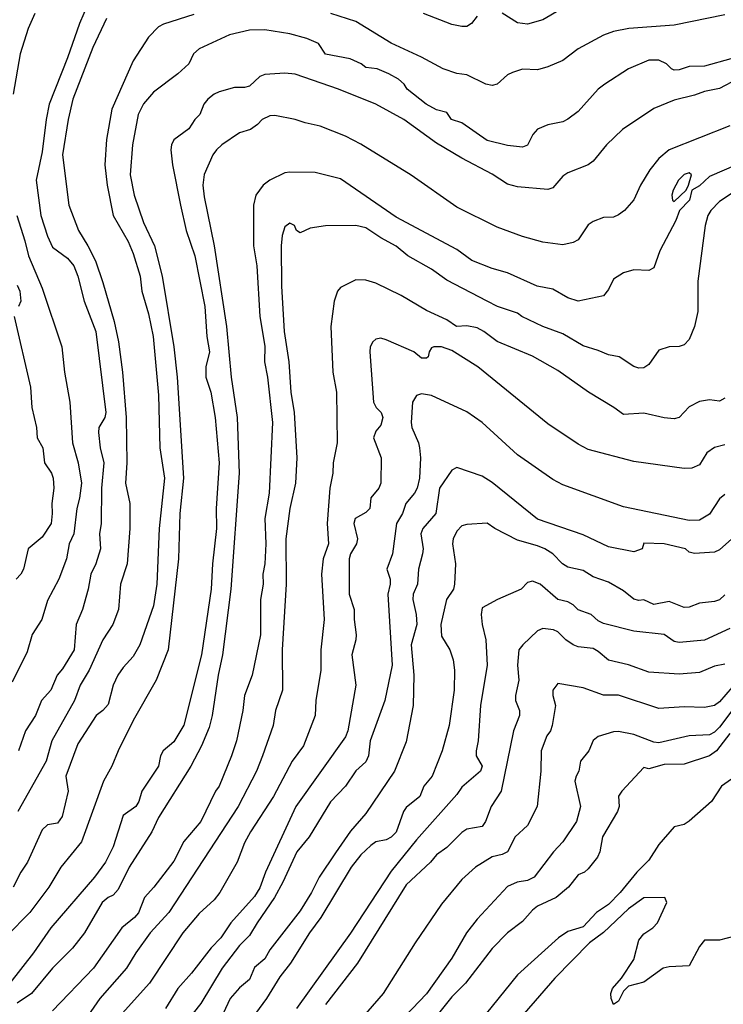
# Model space of a CAD drawing. Header units: metres. Extents: x -46681 to -43747, y -240911 to -237677.
# Tile 820 of 1056: x -44587 to -44517, y -239313 to -239215. Entities that reach past the tile are written whole.
import ezdxf

# ---------------------------------------------------------------- set-up
doc = ezdxf.new("R2010")
doc.units = ezdxf.units.M
doc.layers.add('CONTOUR_INDEX', color=1, linetype='Continuous')
doc.layers.add('CONTOUR_INTER', color=3, linetype='Continuous')

msp = doc.modelspace()

# ---------------------------------------------------------------- linework, layer by layer
at = {"layer": 'CONTOUR_INDEX'}
for points, elevation in [([(-44531.595, -239213.073), (-44535.095, -239215.153), (-44536.595, -239215.597), (-44537.595, -239215.445), (-44539.095, -239214.495)], 105), ([(-44541.595, -239214.787), (-44542.151, -239215.52), (-44542.595, -239215.813), (-44543.095, -239215.839), (-44544.095, -239215.64), (-44546.894, -239214.52)], 105), ([(-44578.231, -239215.02), (-44579.595, -239217.909), (-44581.59, -239223.02), (-44582.055, -239225.02), (-44582.616, -239228.52), (-44581.966, -239233.52), (-44581.031, -239236.02), (-44580.083, -239237.52), (-44579.328, -239239.02), (-44578.595, -239241.16), (-44577.484, -239245.02), (-44577.057, -239247.02), (-44576.68, -239250.02), (-44576.304, -239254.52), (-44576.224, -239259.02), (-44576.382, -239261.02), (-44575.928, -239263.02), (-44575.932, -239265.52), (-44576.216, -239269.02), (-44576.856, -239271.02), (-44577.05, -239273.52), (-44577.627, -239275.02), (-44578.601, -239276.52), (-44579.972, -239279.52), (-44580.867, -239281.02), (-44581.421, -239282.52), (-44583.64, -239286.52), (-44584.221, -239288.52), (-44587.016, -239293.52)], 105), ([(-44515.935, -239229.52), (-44518.595, -239230.674), (-44519.595, -239231.583), (-44520.357, -239232.02), (-44520.589, -239233.02), (-44521.58, -239234.02), (-44521.928, -239235.02), (-44523.494, -239238.02), (-44524.095, -239239.719), (-44524.595, -239239.978), (-44526.095, -239239.893), (-44527.095, -239240.211), (-44528.095, -239240.816), (-44528.595, -239241.854), (-44529.095, -239242.481), (-44531.595, -239243.01), (-44532.595, -239242.69), (-44534.095, -239241.825), (-44535.642, -239241.52), (-44538.595, -239240.208), (-44540.095, -239239.776), (-44542.095, -239238.986), (-44543.595, -239237.91), (-44549.595, -239234.694), (-44555.095, -239230.902), (-44557.595, -239230.264), (-44560.095, -239230.231), (-44560.595, -239230.322), (-44562.098, -239231.02), (-44562.751, -239231.52), (-44563.472, -239232.52), (-44563.715, -239233.52), (-44563.703, -239237.52), (-44563.366, -239239.52), (-44563.063, -239244.52), (-44562.595, -239247.469), (-44562.624, -239249.02), (-44562.321, -239250.52), (-44561.828, -239255.02), (-44562.145, -239262.02), (-44562.581, -239264.52), (-44562.487, -239267.02), (-44562.596, -239269.02), (-44562.784, -239270.02), (-44562.759, -239271.02), (-44563.018, -239272.52), (-44563.004, -239276.02), (-44563.843, -239280.02), (-44564.594, -239282.02), (-44564.758, -239283.52), (-44565.395, -239286.52), (-44565.867, -239288.02), (-44567.095, -239291.004), (-44567.474, -239291.52), (-44568.907, -239294.52), (-44570.595, -239296.471), (-44571.595, -239298.433), (-44573.572, -239301.02), (-44574.49, -239302.02), (-44575.095, -239303.56), (-44575.479, -239304.02), (-44576.722, -239305.02), (-44579.521, -239309.02), (-44583.595, -239313.255)], 100), ([(-44521.095, -239230.456), (-44521.651, -239231.02), (-44522.188, -239232.02), (-44522.329, -239232.52), (-44522.248, -239233.02), (-44522.095, -239233.129), (-44520.897, -239232.02), (-44520.684, -239231.52), (-44520.38, -239230.52), (-44520.595, -239230.294), (-44521.095, -239230.456)], 100), ([(-44516.095, -239266.264), (-44517.595, -239267.622), (-44518.095, -239267.838), (-44520.095, -239267.985), (-44520.595, -239267.857), (-44520.981, -239267.52), (-44523.095, -239267.018), (-44525.095, -239266.97), (-44525.261, -239267.52), (-44526.095, -239267.803), (-44528.595, -239267.314), (-44531.095, -239266.122), (-44535.595, -239264.576), (-44540.095, -239260.966), (-44541.095, -239260.336), (-44543.595, -239259.469), (-44544.095, -239259.728), (-44545.301, -239261.52), (-44545.68, -239264.02), (-44546.945, -239265.52), (-44547.162, -239266.02), (-44546.927, -239267.52), (-44546.978, -239268.02), (-44547.385, -239269.52), (-44547.492, -239271.02), (-44547.906, -239272.02), (-44547.931, -239272.52), (-44547.622, -239274.02), (-44547.551, -239275.02), (-44548.1, -239277.02), (-44547.848, -239280.02), (-44547.923, -239283.02), (-44548.595, -239286.63), (-44549.755, -239289.52), (-44552.595, -239293.723), (-44554.095, -239295.476), (-44555.595, -239297.616), (-44557.207, -239300.02), (-44557.952, -239301.52), (-44559.095, -239303.358), (-44562.095, -239307.223), (-44562.595, -239308.09), (-44563.595, -239308.969), (-44564.095, -239310.128), (-44565.095, -239310.965), (-44566.021, -239312.02), (-44566.931, -239314.02)], 95), ([(-44516.095, -239283.166), (-44517.595, -239285.18), (-44518.095, -239285.67), (-44518.595, -239285.93), (-44520.595, -239286.023), (-44523.595, -239286.714), (-44524.095, -239286.64), (-44526.095, -239285.903), (-44527.595, -239285.586), (-44528.095, -239285.622), (-44529.595, -239286.082), (-44530.095, -239286.505), (-44530.537, -239287.52), (-44531.368, -239288.52), (-44531.517, -239289.52), (-44531.8, -239290.02), (-44531.915, -239290.52), (-44531.359, -239293.02), (-44531.746, -239294.52), (-44533.095, -239296.521), (-44534.028, -239297.52), (-44535.934, -239300.02), (-44536.595, -239300.347), (-44537.625, -239300.52), (-44538.595, -239300.945), (-44541.595, -239304.166), (-44542.619, -239305.52), (-44544.079, -239308.02), (-44546.595, -239311.569), (-44549.435, -239314.52)], 90)]:
    msp.add_lwpolyline(points, dxfattribs=dict(at, elevation=elevation))
at = {"layer": 'CONTOUR_INTER'}
for points, elevation in [([(-44579.616, -239212.52), (-44580.932, -239215.52), (-44582.095, -239218.923), (-44583.911, -239223.52), (-44584.229, -239225.02), (-44584.595, -239228.231), (-44585.21, -239231.02), (-44584.753, -239234.52), (-44584.095, -239236.588), (-44583.595, -239237.66), (-44582.095, -239238.738), (-44581.493, -239239.52), (-44581.079, -239240.52), (-44580.448, -239243.02), (-44579.303, -239246.02), (-44578.305, -239254.02), (-44578.406, -239254.52), (-44579.009, -239255.52), (-44579.029, -239256.02), (-44578.862, -239257.52), (-44578.511, -239259.02), (-44578.747, -239261.52), (-44578.769, -239265.02), (-44578.932, -239266.02), (-44578.827, -239267.52), (-44579.306, -239269.02), (-44579.788, -239270.02), (-44580.052, -239271.52), (-44580.609, -239273.52), (-44581.245, -239275.02), (-44581.46, -239277.52), (-44582.595, -239279.393), (-44583.138, -239280.02), (-44583.749, -239281.52), (-44584.693, -239282.52), (-44585.281, -239284.02), (-44586.262, -239285.52), (-44586.956, -239287.52)], 106), ([(-44569.595, -239214.626), (-44572.595, -239215.592), (-44573.095, -239215.861), (-44574.095, -239216.874), (-44575.595, -239219.237), (-44577.729, -239224.02), (-44578.246, -239227.02), (-44578.409, -239229.52), (-44578.175, -239231.52), (-44577.58, -239234.52), (-44576.095, -239237.111), (-44575.595, -239238.278), (-44574.933, -239240.52), (-44574.763, -239242.02), (-44574.095, -239244.269), (-44573.637, -239246.52), (-44573.095, -239252.323), (-44572.985, -239257.52), (-44572.523, -239260.52), (-44573.035, -239265.52), (-44573.271, -239271.02), (-44573.595, -239273.157), (-44574.944, -239277.02), (-44575.595, -239278.19), (-44576.595, -239279.252), (-44577.137, -239280.02), (-44577.588, -239281.02), (-44578.095, -239282.93), (-44578.595, -239283.506), (-44579.282, -239284.02), (-44581.095, -239286.818), (-44582.257, -239290.02), (-44582.023, -239291.52), (-44582.639, -239294.02), (-44583.095, -239294.659), (-44584.095, -239294.821), (-44584.595, -239295.332), (-44586.058, -239298.52), (-44586.729, -239299.52), (-44587.479, -239301.02)], 104), ([(-44585.346, -239214.52), (-44585.983, -239216.02), (-44586.795, -239218.52), (-44587.471, -239222.52)], 107), ([(-44517.095, -239214.664), (-44522.095, -239215.702), (-44526.578, -239216.02), (-44528.095, -239216.32), (-44529.095, -239216.682), (-44531.587, -239218.02), (-44533.095, -239219.182), (-44534.595, -239219.83), (-44535.595, -239220.098), (-44537.095, -239220.033), (-44538.095, -239220.367), (-44538.595, -239220.609), (-44539.595, -239221.545), (-44540.095, -239221.669), (-44540.707, -239221.52), (-44542.595, -239220.619), (-44543.595, -239220.471), (-44544.942, -239220.02), (-44547.095, -239218.844), (-44550.095, -239217.474), (-44553.595, -239215.332), (-44556.054, -239214.52)], 104), ([(-44516.485, -239219.02), (-44519.095, -239219.759), (-44520.595, -239219.789), (-44521.595, -239220.101), (-44522.095, -239220.129), (-44522.363, -239220.02), (-44522.835, -239219.52), (-44523.595, -239219.142), (-44524.595, -239219.154), (-44526.595, -239220.004), (-44528.941, -239221.52), (-44529.595, -239222.041), (-44531.595, -239224.22), (-44532.595, -239225.006), (-44533.095, -239225.257), (-44534.595, -239225.554), (-44535.595, -239225.992), (-44536.064, -239226.52), (-44536.595, -239227.567), (-44537.095, -239227.78), (-44538.595, -239227.606), (-44540.595, -239227.103), (-44543.095, -239225.348), (-44544.128, -239225.02), (-44544.595, -239224.348), (-44545.595, -239224.072), (-44546.637, -239223.52), (-44548.491, -239222.02), (-44548.801, -239221.52), (-44549.355, -239221.02), (-44550.306, -239220.52), (-44551.475, -239220.02), (-44552.595, -239219.896), (-44553.054, -239219.52), (-44554.151, -239219.02), (-44556.595, -239218.549), (-44557.278, -239217.52), (-44558.427, -239217.02), (-44560.095, -239216.539), (-44562.595, -239216.16), (-44564.095, -239216.198), (-44566.095, -239216.653), (-44569.095, -239218.017), (-44569.625, -239218.52), (-44570.095, -239219.531), (-44571.184, -239220.52), (-44573.595, -239222.337), (-44574.595, -239223.47), (-44575.099, -239224.52), (-44575.678, -239227.52), (-44575.91, -239230.52), (-44575.494, -239232.52), (-44574.595, -239235.221), (-44573.515, -239237.52), (-44572.754, -239240.52), (-44571.591, -239247.52), (-44571.259, -239250.52), (-44570.637, -239260.52), (-44571, -239264.02), (-44571.11, -239268.52), (-44572.153, -239277.52), (-44573.322, -239280.52), (-44575.595, -239284.519), (-44577.095, -239287.527), (-44577.706, -239289.02), (-44578.545, -239290.52), (-44580.73, -239296.52), (-44582.771, -239299.02), (-44583.958, -239301.02), (-44585.836, -239303.52), (-44588.095, -239305.817)], 103), ([(-44515.848, -239221.02), (-44517.595, -239221.967), (-44519.095, -239222.257), (-44520.095, -239222.635), (-44522.095, -239223.11), (-44524.095, -239223.925), (-44527.19, -239226.02), (-44528.792, -239227.52), (-44530.095, -239229.152), (-44530.595, -239229.529), (-44532.595, -239230.29), (-44533.095, -239230.621), (-44534.095, -239231.783), (-44534.595, -239231.958), (-44537.595, -239231.693), (-44538.595, -239231.418), (-44540.095, -239230.45), (-44543.095, -239228.859), (-44545.595, -239227.354), (-44548.839, -239225.02), (-44551.59, -239223.52), (-44555.303, -239222.02), (-44559.595, -239220.541), (-44560.595, -239220.438), (-44562.595, -239220.576), (-44563.095, -239220.78), (-44564.095, -239221.712), (-44564.595, -239221.86), (-44565.595, -239221.872), (-44567.095, -239222.299), (-44567.595, -239222.504), (-44568.224, -239223.02), (-44568.614, -239223.52), (-44569.02, -239224.52), (-44569.509, -239225.02), (-44570.095, -239225.95), (-44571.595, -239227.03), (-44571.828, -239227.52), (-44571.877, -239228.02), (-44571.72, -239229.52), (-44570.933, -239233.52), (-44570.358, -239236.02), (-44569.523, -239238.52), (-44568.53, -239243.52), (-44568.324, -239246.52), (-44568.048, -239248.02), (-44568.405, -239249.52), (-44568.405, -239250.52), (-44567.93, -239252.02), (-44567.51, -239254.52), (-44567.102, -239259.02), (-44567.41, -239263.52), (-44567.36, -239265.52), (-44567.769, -239269.02), (-44567.903, -239271.52), (-44568.838, -239278.02), (-44570.595, -239284.965), (-44571.595, -239286.621), (-44572.627, -239287.52), (-44572.899, -239288.02), (-44573.118, -239289.02), (-44574.74, -239291.52), (-44575.049, -239292.52), (-44575.343, -239293.02), (-44576.595, -239293.915), (-44577.596, -239297.02), (-44578.345, -239298.52), (-44579.432, -239300.02), (-44583.748, -239305.02), (-44585.476, -239307.52), (-44587.823, -239310.52)], 102), ([(-44516.595, -239225.647), (-44522.595, -239228.043), (-44523.595, -239228.9), (-44524.502, -239230.02), (-44525.427, -239231.52), (-44526.095, -239232.975), (-44526.99, -239234.02), (-44527.595, -239234.477), (-44528.095, -239234.682), (-44529.095, -239234.733), (-44530.095, -239235.125), (-44530.595, -239235.456), (-44531.595, -239236.952), (-44532.095, -239237.211), (-44533.095, -239237.425), (-44535.095, -239237.153), (-44537.095, -239236.594), (-44539.595, -239235.682), (-44543.595, -239233.688), (-44548.095, -239230.539), (-44553.095, -239227.485), (-44554.595, -239226.683), (-44557.095, -239225.683), (-44558.595, -239225.373), (-44559.595, -239225.028), (-44561.595, -239224.631), (-44562.095, -239224.668), (-44562.862, -239225.02), (-44563.296, -239225.52), (-44563.998, -239226.02), (-44565.095, -239226.356), (-44566.828, -239227.52), (-44567.352, -239228.02), (-44567.725, -239228.52), (-44568.595, -239230.477), (-44568.71, -239231.52), (-44568.595, -239232.666), (-44567.595, -239237.541), (-44566.375, -239245.52), (-44565.921, -239250.52), (-44565.334, -239254.52), (-44565.118, -239260.02), (-44565.953, -239271.52), (-44566.786, -239278.02), (-44567.207, -239280.02), (-44567.782, -239284.02), (-44568.095, -239285.199), (-44568.847, -239287.02), (-44569.892, -239289.02), (-44573.095, -239294.125), (-44573.751, -239295.52), (-44576.005, -239299.02), (-44577.095, -239301.243), (-44577.595, -239301.785), (-44578.097, -239302.02), (-44578.688, -239302.52), (-44580.421, -239305.52), (-44581.595, -239307.04), (-44583.595, -239309.017), (-44585.65, -239311.52), (-44587.095, -239312.486)], 101), ([(-44515.095, -239231.507), (-44517.595, -239233.151), (-44518.478, -239234.02), (-44518.768, -239234.52), (-44519.027, -239235.52), (-44519.761, -239241.02), (-44519.743, -239244.02), (-44520.072, -239245.52), (-44520.595, -239246.787), (-44521.095, -239247.343), (-44521.595, -239247.5), (-44522.595, -239247.543), (-44523.595, -239247.873), (-44524.595, -239249.267), (-44525.095, -239249.596), (-44525.595, -239249.651), (-44526.095, -239249.479), (-44527.54, -239248.52), (-44528.595, -239248.322), (-44529.595, -239247.875), (-44531.095, -239247.418), (-44533.095, -239246.23), (-44535.095, -239245.52), (-44537.169, -239244.52), (-44537.595, -239244.202), (-44539.57, -239243.52), (-44540.595, -239243.011), (-44544.595, -239240.923), (-44546.095, -239239.849), (-44548.424, -239238.52), (-44549.595, -239237.571), (-44551.095, -239236.754), (-44552.595, -239235.74), (-44553.595, -239235.531), (-44556.595, -239235.563), (-44558.095, -239235.773), (-44559.095, -239236.249), (-44559.457, -239236.02), (-44559.658, -239235.52), (-44560.095, -239235.295), (-44560.595, -239235.663), (-44560.859, -239236.52), (-44560.968, -239237.52), (-44560.935, -239241.52), (-44560.685, -239246.02), (-44560.206, -239249.02), (-44560.015, -239252.02), (-44559.691, -239254.02), (-44559.418, -239258.52), (-44559.539, -239261.02), (-44560.104, -239263.52), (-44560.493, -239266.52), (-44560.465, -239271.02), (-44560.871, -239277.52), (-44560.823, -239281.52), (-44561.514, -239283.52), (-44561.755, -239285.02), (-44562.821, -239288.02), (-44563.419, -239289.52), (-44565.233, -239293.02), (-44572.077, -239303.52), (-44573.934, -239305.52), (-44575.357, -239307.52), (-44576.256, -239309.02), (-44578.912, -239312.02), (-44580.983, -239315.02)], 99), ([(-44587.125, -239234.52), (-44586.317, -239237.02), (-44585.975, -239238.52), (-44584.595, -239241.732), (-44582.666, -239247.52), (-44582.412, -239250.02), (-44581.861, -239253.02), (-44581.607, -239257.02), (-44581.044, -239259.02), (-44580.706, -239261.02), (-44580.916, -239262.52), (-44581.197, -239263.52), (-44581.467, -239266.02), (-44581.928, -239267.02), (-44582.217, -239268.52), (-44582.949, -239270.52), (-44584.095, -239272.629), (-44584.631, -239274.52), (-44585.595, -239275.994), (-44586.095, -239277.705), (-44587.595, -239280.721)], 107), ([(-44517.095, -239252.606), (-44517.595, -239252.899), (-44518.595, -239252.771), (-44519.595, -239252.935), (-44520.595, -239253.47), (-44521.595, -239254.507), (-44522.095, -239254.649), (-44523.095, -239254.558), (-44525.095, -239254.09), (-44527.095, -239254.239), (-44528.071, -239253.52), (-44530.568, -239252.02), (-44533.595, -239249.878), (-44536.095, -239248.45), (-44539.595, -239247), (-44540.908, -239246.02), (-44541.595, -239245.661), (-44542.595, -239245.439), (-44543.639, -239245.52), (-44544.595, -239244.87), (-44546.595, -239243.93), (-44549.095, -239242.451), (-44551.595, -239241.227), (-44552.595, -239240.917), (-44553.595, -239240.892), (-44555.095, -239241.652), (-44555.39, -239242.02), (-44555.721, -239243.02), (-44556.058, -239245.52), (-44555.85, -239250.02), (-44555.48, -239252.02), (-44555.438, -239257.02), (-44555.833, -239259.02), (-44555.87, -239260.02), (-44556.143, -239261.52), (-44556.402, -239265.02), (-44556.298, -239267.02), (-44556.823, -239268.52), (-44556.98, -239270.02), (-44556.711, -239274.52), (-44557.04, -239277.52), (-44557.053, -239279.52), (-44557.544, -239282.52), (-44557.613, -239284.02), (-44558.771, -239287.02), (-44559.882, -239288.52), (-44561.715, -239292.02), (-44564.009, -239295.52), (-44564.595, -239296.616), (-44565.333, -239298.52), (-44567.021, -239301.52), (-44567.595, -239302.258), (-44569.095, -239303.627), (-44570.691, -239305.52), (-44573.997, -239310.52), (-44577.595, -239314.508)], 98), ([(-44587.095, -239241.411), (-44586.807, -239242.02), (-44586.736, -239243.02), (-44586.96, -239243.52)], 108), ([(-44587.397, -239244.52), (-44585.771, -239251.52), (-44585.619, -239253.52), (-44585.179, -239255.52), (-44585.112, -239256.52), (-44584.545, -239257.52), (-44584.395, -239259.02), (-44583.69, -239260.02), (-44583.534, -239260.52), (-44583.442, -239261.52), (-44583.661, -239263.02), (-44583.608, -239264.02), (-44583.718, -239265.02), (-44584.595, -239266.363), (-44585.99, -239267.52), (-44586.462, -239269.52), (-44586.727, -239270.02), (-44587.194, -239270.52)], 108), ([(-44517.095, -239257.24), (-44518.095, -239257.478), (-44518.856, -239258.02), (-44519.595, -239259.202), (-44520.349, -239259.52), (-44521.095, -239259.566), (-44526.095, -239258.886), (-44530.595, -239257.68), (-44531.595, -239257.153), (-44534.595, -239255.144), (-44541.515, -239249.52), (-44544.095, -239247.879), (-44545.095, -239247.53), (-44545.871, -239247.52), (-44546.095, -239247.633), (-44546.332, -239248.02), (-44546.433, -239248.52), (-44546.595, -239248.653), (-44547.095, -239248.649), (-44547.844, -239248.02), (-44550.595, -239246.838), (-44551.095, -239246.677), (-44551.595, -239246.784), (-44551.902, -239247.02), (-44552.152, -239247.52), (-44552.194, -239248.02), (-44551.832, -239253.02), (-44551.569, -239253.52), (-44551.082, -239254.02), (-44550.921, -239254.52), (-44551.095, -239255.295), (-44551.595, -239255.885), (-44551.843, -239256.52), (-44551.064, -239258.52), (-44551.114, -239261.02), (-44551.319, -239261.52), (-44552.095, -239262.478), (-44552.188, -239263.52), (-44552.595, -239263.921), (-44553.639, -239264.52), (-44553.789, -239265.02), (-44553.431, -239266.52), (-44553.519, -239267.02), (-44554.109, -239268.02), (-44554.255, -239268.52), (-44554.247, -239272.02), (-44553.748, -239273.52), (-44553.763, -239274.52), (-44553.557, -239276.02), (-44553.571, -239276.52), (-44553.994, -239278.02), (-44553.581, -239281.02), (-44554.359, -239285.52), (-44554.595, -239286.129), (-44559.534, -239293.02), (-44562.519, -239299.52), (-44563.095, -239301.076), (-44563.595, -239301.927), (-44565.942, -239304.52), (-44566.933, -239306.02), (-44567.907, -239307.02), (-44569.834, -239309.52), (-44571.195, -239311.02), (-44572.403, -239313.02)], 97), ([(-44517.095, -239262.133), (-44517.595, -239262.582), (-44518.595, -239264.104), (-44519.595, -239264.673), (-44520.595, -239264.709), (-44527.095, -239263.357), (-44533.095, -239261.194), (-44534.095, -239260.667), (-44537.595, -239258.209), (-44541.095, -239255.031), (-44542.595, -239253.969), (-44546.095, -239252.352), (-44547.095, -239252.18), (-44547.595, -239252.344), (-44547.984, -239253.02), (-44548.108, -239255.02), (-44548.039, -239255.52), (-44547.379, -239257.02), (-44547.29, -239257.52), (-44547.194, -239258.52), (-44547.287, -239260.52), (-44547.502, -239261.52), (-44547.773, -239262.02), (-44548.625, -239263.02), (-44548.956, -239264.02), (-44549.566, -239265.02), (-44549.96, -239268.02), (-44550.517, -239269.52), (-44550.184, -239270.52), (-44550.177, -239271.02), (-44550.415, -239272.02), (-44549.998, -239279.02), (-44550.711, -239282.52), (-44552.154, -239286.52), (-44552.333, -239288.02), (-44552.595, -239288.607), (-44553.595, -239289.48), (-44554.594, -239291.02), (-44556.095, -239292.564), (-44558.194, -239296.02), (-44559.433, -239297.52), (-44560.789, -239300.52), (-44561.619, -239302.02), (-44563.352, -239304.52), (-44564.095, -239305.802), (-44565.095, -239306.772), (-44566.82, -239309.02), (-44568.913, -239312.52), (-44572.095, -239316.522)], 96), ([(-44517.095, -239272.075), (-44517.595, -239272.555), (-44518.095, -239272.742), (-44519.595, -239272.881), (-44520.595, -239273.302), (-44521.095, -239273.314), (-44522.595, -239272.733), (-44524.095, -239273.023), (-44525.095, -239272.574), (-44525.595, -239272.635), (-44526.095, -239272.511), (-44527.095, -239271.69), (-44528.595, -239270.823), (-44530.095, -239270.282), (-44531.095, -239269.662), (-44532.595, -239269.349), (-44533.141, -239269.02), (-44534.088, -239268.02), (-44534.896, -239267.52), (-44535.595, -239267.209), (-44537.595, -239266.666), (-44539.843, -239265.52), (-44540.595, -239264.982), (-44542.595, -239265.103), (-44543.095, -239265.246), (-44543.595, -239265.757), (-44543.963, -239266.52), (-44544.015, -239267.02), (-44543.722, -239269.02), (-44543.831, -239271.02), (-44543.919, -239271.52), (-44544.601, -239272.52), (-44545.167, -239275.02), (-44545.095, -239276.15), (-44544.285, -239277.52), (-44543.965, -239278.52), (-44543.836, -239279.52), (-44543.853, -239281.52), (-44544.339, -239285.02), (-44545.044, -239287.52), (-44546.016, -239290.02), (-44546.85, -239291.02), (-44547.245, -239292.02), (-44548.595, -239293.119), (-44548.881, -239293.52), (-44549.595, -239295.557), (-44550.095, -239296.061), (-44550.595, -239296.319), (-44551.595, -239296.523), (-44552.095, -239296.869), (-44553.095, -239297.789), (-44554.031, -239299.02), (-44557.058, -239304.02), (-44558.181, -239305.52), (-44560.038, -239308.52), (-44561.095, -239309.889), (-44562.434, -239312.02), (-44564.595, -239314.99)], 94), ([(-44516.595, -239275.406), (-44519.095, -239276.568), (-44521.595, -239276.803), (-44522.095, -239276.694), (-44523.095, -239276.006), (-44526.095, -239275.659), (-44529.095, -239274.895), (-44529.595, -239274.637), (-44530.296, -239274.02), (-44531.595, -239273.555), (-44532.095, -239273.049), (-44532.595, -239272.754), (-44533.598, -239272.52), (-44535.332, -239271.02), (-44536.095, -239270.709), (-44536.595, -239270.858), (-44537.215, -239271.52), (-44539.573, -239272.52), (-44541.095, -239273.358), (-44541.199, -239274.02), (-44541.1, -239275.02), (-44540.738, -239276.52), (-44540.603, -239279.02), (-44541.249, -239283.02), (-44541.483, -239286.52), (-44541.694, -239287.52), (-44541.674, -239288.02), (-44541.094, -239289.02), (-44541.241, -239289.52), (-44543.095, -239291.096), (-44543.595, -239291.835), (-44547.595, -239296.31), (-44550.095, -239299.428), (-44554.095, -239305.571), (-44559.463, -239313.02)], 93), ([(-44517.095, -239278.94), (-44518.095, -239279.146), (-44519.595, -239279.769), (-44521.595, -239279.926), (-44524.595, -239279.716), (-44526.595, -239278.991), (-44528.595, -239278.54), (-44529.595, -239277.674), (-44530.095, -239277.393), (-44531.595, -239277.208), (-44532.095, -239277.027), (-44532.807, -239276.52), (-44533.595, -239275.732), (-44534.018, -239275.52), (-44535.095, -239275.418), (-44535.595, -239275.627), (-44537.067, -239277.02), (-44537.442, -239277.52), (-44537.589, -239279.02), (-44537.446, -239280.52), (-44537.787, -239282.02), (-44537.785, -239282.52), (-44537.382, -239283.52), (-44537.377, -239284.02), (-44537.99, -239285.52), (-44539.193, -239291.52), (-44540.196, -239293.02), (-44540.739, -239294.52), (-44541.095, -239295.007), (-44542.595, -239295.262), (-44543.095, -239295.603), (-44544.595, -239297.091), (-44545.595, -239297.797), (-44546.186, -239298.52), (-44548.595, -239300.788), (-44553.417, -239308.52), (-44556.595, -239312.614)], 92), ([(-44515.095, -239279.743), (-44517.595, -239282.661), (-44518.095, -239283.027), (-44519.095, -239283.22), (-44521.095, -239283.158), (-44523.595, -239283.325), (-44527.595, -239281.996), (-44529.095, -239282.019), (-44531.095, -239281.27), (-44533.595, -239280.855), (-44534.092, -239281.52), (-44534.091, -239282.02), (-44533.817, -239283.02), (-44534.149, -239285.02), (-44534.314, -239285.52), (-44534.693, -239286.02), (-44535.234, -239287.52), (-44535.27, -239289.52), (-44535.653, -239293.02), (-44536.595, -239294.89), (-44537.835, -239296.02), (-44538.585, -239297.52), (-44539.095, -239297.784), (-44540.095, -239298.018), (-44541.728, -239299.02), (-44543.095, -239300.25), (-44545.095, -239302.69), (-44547.705, -239306.52), (-44550.88, -239311.52), (-44553.92, -239315.02)], 91), ([(-44516.595, -239285.796), (-44517.896, -239287.52), (-44518.595, -239288.004), (-44521.095, -239288.823), (-44523.095, -239288.867), (-44524.595, -239289.289), (-44525.095, -239289.161), (-44527.278, -239291.52), (-44527.595, -239292.008), (-44527.532, -239293.02), (-44527.687, -239293.52), (-44529.175, -239296.02), (-44529.429, -239297.52), (-44529.667, -239298.02), (-44530.595, -239299.193), (-44530.977, -239299.52), (-44531.595, -239299.775), (-44532.549, -239301.02), (-44533.774, -239302.02), (-44535.595, -239302.881), (-44536.095, -239303.266), (-44537.095, -239304.39), (-44538.595, -239305.515), (-44540.095, -239307.068), (-44542.729, -239310.52), (-44544.095, -239311.87), (-44546.595, -239314.98)], 89), ([(-44516.095, -239290.09), (-44517.423, -239291.02), (-44518.406, -239292.52), (-44520.595, -239294.474), (-44521.095, -239294.814), (-44522.095, -239295.033), (-44523.595, -239296.781), (-44524.595, -239298.349), (-44525.794, -239299.52), (-44527.429, -239301.52), (-44528.595, -239302.728), (-44529.785, -239303.52), (-44531.095, -239304.917), (-44532.595, -239305.39), (-44533.522, -239306.02), (-44537.595, -239309.694), (-44542.595, -239315.899)], 88), ([(-44516.095, -239305.846), (-44517.595, -239306.243), (-44519.095, -239306.255), (-44519.595, -239306.874), (-44520.595, -239308.792), (-44522.595, -239308.877), (-44523.175, -239309.02), (-44525.095, -239310.394), (-44526.595, -239310.8), (-44527.095, -239311.29), (-44527.595, -239312.285), (-44528.095, -239312.617), (-44528.331, -239312.02), (-44528.35, -239311.52), (-44528.202, -239311.02), (-44527.306, -239310.02), (-44526.095, -239308.159), (-44525.595, -239306.264), (-44525.095, -239305.609), (-44524.2, -239305.02), (-44523.746, -239304.52), (-44522.83, -239302.52), (-44523.009, -239302.02), (-44525.095, -239302.047), (-44526.595, -239303.156), (-44529.095, -239305.48), (-44530.477, -239306.52), (-44533.889, -239310.02), (-44536.945, -239313.52)], 87)]:
    msp.add_lwpolyline(points, dxfattribs=dict(at, elevation=elevation))

doc.saveas('drawing.dxf')
